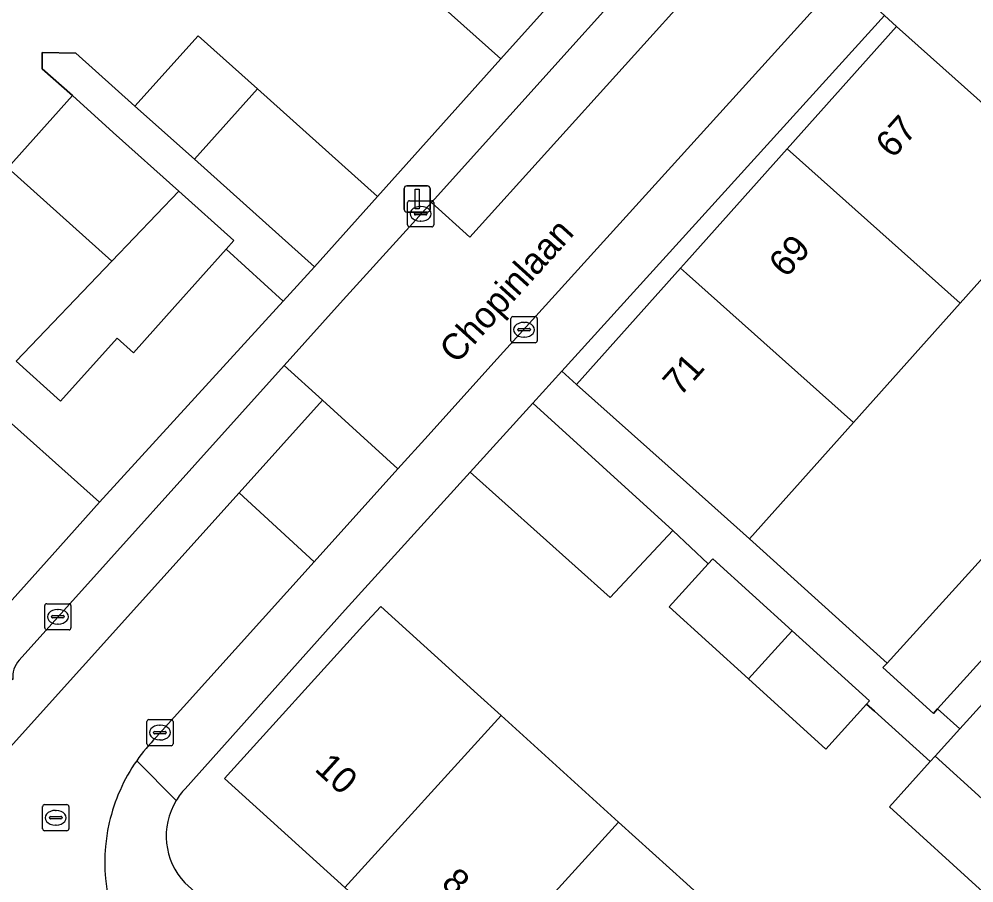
# Model space of a CAD drawing. Extents: x 159039 to 160102, y 381214 to 382524.
# Drawn here: x 159474.48 to 159510.99, y 381737.46 to 381770.5 of the extents above; entities that cross this region are included whole.
import ezdxf

# ---------------------------------------------------------------- set-up
doc = ezdxf.new("R2010")
doc.units = 0
for name, color, linetype in [('IMGEO_Erf', 7, 'Continuous'), ('IMGEO_Kolk', 7, 'Continuous'), ('IMGEO_Lichtmast', 7, 'Continuous'), ('IMGEO_Muur', 7, 'Continuous'), ('IMGEO_Openbare_ruimte_label', 7, 'Continuous'), ('IMGEO_Pand', 7, 'Continuous'), ('IMGEO_Pand_nummerreeks', 7, 'Continuous'), ('IMGEO_Parkeervlak_open', 7, 'Continuous'), ('IMGEO_Rijbaan_lokaal_open', 7, 'Continuous'), ('IMGEO_Rioolput', 7, 'Continuous'), ('IMGEO_Voetpad_open', 7, 'Continuous')]:
    doc.layers.add(name, color=color, linetype=linetype)

msp = doc.modelspace()

# ---------------------------------------------------------------- linework, layer by layer
at = {"layer": 'IMGEO_Erf'}
for points in [[(159473.104, 381756.008), (159477.556, 381752.021), (159484.576, 381759.714), (159482.399, 381761.7), (159480.443, 381759.515), (159478.854, 381757.74), (159478.228, 381758.3), (159476.074, 381755.893), (159474.376, 381757.414), (159478.034, 381761.247), (159474.049, 381764.813), (159476.528, 381767.582), (159475.372, 381768.595), (159475.372, 381769.226), (159476.66, 381769.195), (159478.915, 381767.175), (159481.327, 381769.868), (159483.597, 381767.836), (159488.189, 381763.723), (159492.904, 381768.986), (159488.306, 381773.102)], [(159514.64, 381764.31), (159510.459, 381759.635), (159506.379, 381755.073), (159502.403, 381750.627), (159507.667, 381745.872), (159511.769, 381750.393)], [(159509.318, 381742.104), (159507.182, 381744.033), (159506.883, 381744.297), (159505.329, 381742.584), (159502.372, 381745.267), (159499.336, 381748.022), (159500.832, 381749.671), (159499.476, 381750.946), (159497.085, 381748.384), (159491.728, 381753.174), (159486.95, 381747.912), (159480.833, 381741.064)], [(159513.699, 381748.642), (159509.601, 381744.126), (159510.451, 381743.358), (159511.45, 381744.464)], [(159480.82, 381737.463), (159502.646, 381717.838), (159502.874, 381717.633), (159518.037, 381734.347), (159517.34, 381734.98), (159515.696, 381733.168), (159511.345, 381737.115), (159507.754, 381740.373), (159509.318, 381742.104)]]:
    msp.add_lwpolyline(points, dxfattribs=at)
for points in [[(159503.851, 381765.543), (159508.032, 381770.22), (159507.563, 381770.646), (159495.232, 381757.035), (159495.792, 381756.528), (159499.772, 381760.98), (159500, 381761.235)], [(159500, 381737.435), (159501.89, 381735.72), (159506.379, 381731.646), (159510.791, 381727.642), (159508.175, 381724.757), (159504.815, 381721.053), (159500.401, 381725.062), (159500, 381725.426), (159495.913, 381729.138), (159491.425, 381733.214), (159486.938, 381737.289), (159482.343, 381741.462), (159487.631, 381747.293), (159488.31, 381748.041), (159492.014, 381744.682), (159492.91, 381743.865), (159497.399, 381739.792)]]:
    msp.add_lwpolyline(points, close=True, dxfattribs=at)
for centre, radius, start, end in [((159482.763, 381739.231), 2.662, 136.4807, 148.7743), ((159482.726, 381739.256), 2.617, 148.8194, 223.2573)]:
    msp.add_arc(centre, radius, start, end, dxfattribs=at)
at = {"layer": 'IMGEO_Kolk'}
for p, q in [((159489.336, 381762.629), (159489.336, 381763.481)), ((159489.411, 381763.555), (159490.263, 381763.555)), ((159490.337, 381763.481), (159490.337, 381762.629)), ((159489.824, 381763.335), (159489.849, 381763.335)), ((159489.595, 381763.049), (159489.595, 381763.061)), ((159490.033, 381763.012), (159489.635, 381763.012)), ((159489.638, 381763.098), (159490.036, 381763.098)), ((159489.847, 381762.775), (159489.822, 381762.775)), ((159490.079, 381763.061), (159490.079, 381763.049)), ((159490.263, 381762.555), (159489.411, 381762.555)), ((159493.364, 381759.122), (159494.216, 381759.122)), ((159493.289, 381758.196), (159493.289, 381759.048)), ((159493.777, 381758.902), (159493.802, 381758.902)), ((159494.29, 381759.048), (159494.29, 381758.196)), ((159493.548, 381758.616), (159493.548, 381758.628)), ((159493.986, 381758.579), (159493.588, 381758.579)), ((159493.591, 381758.665), (159493.989, 381758.665)), ((159494.032, 381758.628), (159494.032, 381758.616)), ((159494.216, 381758.122), (159493.364, 381758.122)), ((159493.8, 381758.342), (159493.775, 381758.342)), ((159475.541, 381748.143), (159476.393, 381748.143)), ((159475.466, 381747.217), (159475.466, 381748.069)), ((159475.954, 381747.923), (159475.979, 381747.923)), ((159476.467, 381748.069), (159476.467, 381747.217)), ((159475.725, 381747.637), (159475.725, 381747.649)), ((159476.163, 381747.6), (159475.765, 381747.6)), ((159475.768, 381747.686), (159476.166, 381747.686)), ((159476.209, 381747.649), (159476.209, 381747.637)), ((159476.393, 381747.143), (159475.541, 381747.143)), ((159475.977, 381747.363), (159475.952, 381747.363)), ((159479.368, 381742.786), (159479.368, 381743.638)), ((159479.443, 381743.712), (159480.295, 381743.712)), ((159479.856, 381743.492), (159479.881, 381743.492)), ((159480.369, 381743.638), (159480.369, 381742.786)), ((159479.627, 381743.206), (159479.627, 381743.218)), ((159480.065, 381743.169), (159479.667, 381743.169)), ((159479.67, 381743.255), (159480.068, 381743.255)), ((159480.111, 381743.218), (159480.111, 381743.206)), ((159480.295, 381742.712), (159479.443, 381742.712)), ((159479.879, 381742.932), (159479.854, 381742.932))]:
    msp.add_line(p, q, dxfattribs=at)
for points in [[(159489.336, 381762.629), (159489.336, 381763.481)], [(159489.411, 381763.555), (159490.263, 381763.555)], [(159490.337, 381763.481), (159490.337, 381762.629)], [(159490.263, 381762.555), (159489.411, 381762.555)], [(159493.364, 381759.122), (159494.216, 381759.122)], [(159493.289, 381758.196), (159493.289, 381759.048)], [(159494.29, 381759.048), (159494.29, 381758.196)], [(159494.216, 381758.122), (159493.364, 381758.122)], [(159475.541, 381748.143), (159476.393, 381748.143)], [(159475.466, 381747.217), (159475.466, 381748.069)], [(159476.467, 381748.069), (159476.467, 381747.217)], [(159476.393, 381747.143), (159475.541, 381747.143)], [(159479.368, 381742.786), (159479.368, 381743.638)], [(159479.443, 381743.712), (159480.295, 381743.712)], [(159480.369, 381743.638), (159480.369, 381742.786)], [(159480.295, 381742.712), (159479.443, 381742.712)]]:
    msp.add_lwpolyline(points, dxfattribs=at)
for centre, radius, start, end in [((159489.413, 381763.479), 0.0765, 91.552, 178.448), ((159489.413, 381763.479), 0.0765, 91.552, 178.448), ((159490.261, 381763.479), 0.0765, 1.552, 88.448), ((159490.261, 381763.479), 0.0765, 1.552, 88.448), ((159489.635, 381763.058), 0.0403, 85.8775, 175.7526), ((159489.632, 381763.048), 0.0366, 178.938, 274.7102), ((159490.036, 381763.055), 0.043, 264.8664, 352.4533), ((159490.04, 381763.06), 0.0386, 1.7309, 96.639), ((159489.413, 381762.631), 0.0765, 181.552, 268.448), ((159489.413, 381762.631), 0.0765, 181.552, 268.448), ((159490.261, 381762.631), 0.0765, 271.552, 358.448), ((159490.261, 381762.631), 0.0765, 271.552, 358.448), ((159493.366, 381759.046), 0.0765, 91.552, 178.448), ((159493.366, 381759.046), 0.0765, 91.552, 178.448), ((159494.214, 381759.046), 0.0765, 1.552, 88.448), ((159494.214, 381759.046), 0.0765, 1.552, 88.448), ((159493.588, 381758.625), 0.0403, 85.8775, 175.7526), ((159493.585, 381758.615), 0.0366, 178.938, 274.7102), ((159493.989, 381758.622), 0.043, 264.8664, 352.4533), ((159493.993, 381758.627), 0.0386, 1.7309, 96.639), ((159493.366, 381758.198), 0.0765, 181.552, 268.448), ((159493.366, 381758.198), 0.0765, 181.552, 268.448), ((159494.214, 381758.198), 0.0765, 271.552, 358.448), ((159494.214, 381758.198), 0.0765, 271.552, 358.448), ((159475.543, 381748.067), 0.0765, 91.552, 178.448), ((159475.543, 381748.067), 0.0765, 91.552, 178.448), ((159476.391, 381748.067), 0.0765, 1.552, 88.448), ((159476.391, 381748.067), 0.0765, 1.552, 88.448), ((159475.765, 381747.646), 0.0403, 85.8775, 175.7526), ((159475.762, 381747.636), 0.0366, 178.938, 274.7102), ((159476.166, 381747.643), 0.043, 264.8664, 352.4533), ((159476.17, 381747.648), 0.0386, 1.7309, 96.639), ((159475.543, 381747.219), 0.0765, 181.552, 268.448), ((159475.543, 381747.219), 0.0765, 181.552, 268.448), ((159476.391, 381747.219), 0.0765, 271.552, 358.448), ((159476.391, 381747.219), 0.0765, 271.552, 358.448), ((159479.445, 381743.636), 0.0765, 91.552, 178.448), ((159479.445, 381743.636), 0.0765, 91.552, 178.448), ((159480.293, 381743.636), 0.0765, 1.552, 88.448), ((159480.293, 381743.636), 0.0765, 1.552, 88.448), ((159479.667, 381743.215), 0.0403, 85.8775, 175.7526), ((159479.664, 381743.205), 0.0366, 178.938, 274.7102), ((159480.068, 381743.212), 0.043, 264.8664, 352.4533), ((159480.072, 381743.217), 0.0386, 1.7309, 96.639), ((159479.445, 381742.788), 0.0765, 181.552, 268.448), ((159479.445, 381742.788), 0.0765, 181.552, 268.448), ((159480.293, 381742.788), 0.0765, 271.552, 358.448), ((159480.293, 381742.788), 0.0765, 271.552, 358.448)]:
    msp.add_arc(centre, radius, start, end, dxfattribs=at)
for centre, major_axis, ratio, start_param, end_param in [((159489.823, 381763.055), (-0.387, 0.002), 0.722429, 4.712389, 7.853982), ((159489.848, 381763.055), (-0.39, 0.002), 0.717154, 1.570796, 4.712389), ((159493.776, 381758.622), (-0.387, 0.002), 0.722429, 4.712389, 7.853982), ((159493.801, 381758.622), (-0.39, 0.002), 0.717154, 1.570796, 4.712389), ((159475.953, 381747.643), (-0.387, 0.002), 0.722429, 4.712389, 7.853982), ((159475.978, 381747.643), (-0.39, 0.002), 0.717154, 1.570796, 4.712389), ((159479.855, 381743.212), (-0.387, 0.002), 0.722429, 4.712389, 7.853982), ((159479.88, 381743.212), (-0.39, 0.002), 0.717154, 1.570796, 4.712389)]:
    msp.add_ellipse(centre, major_axis=major_axis, ratio=ratio, start_param=start_param, end_param=end_param, dxfattribs=at)
at = {"layer": 'IMGEO_Lichtmast'}
for p, q in [((159489.205, 381763.223), (159489.205, 381764.023)), ((159489.205, 381764.023), (159489.205, 381763.223)), ((159489.305, 381764.123), (159490.095, 381764.123)), ((159490.095, 381764.123), (159489.305, 381764.123)), ((159490.195, 381764.023), (159490.195, 381763.223)), ((159490.195, 381763.223), (159490.195, 381764.023)), ((159490.095, 381763.123), (159489.305, 381763.123)), ((159489.305, 381763.123), (159490.095, 381763.123))]:
    msp.add_line(p, q, dxfattribs=at)
msp.add_lwpolyline([(159489.625, 381763.998), (159489.775, 381763.998), (159489.775, 381763.248), (159489.625, 381763.248), (159489.625, 381763.998)], dxfattribs=at)
for centre, start, end in [((159489.305, 381764.023), 90, 180), ((159489.305, 381764.023), 90, 180), ((159490.095, 381764.023), 0, 90), ((159490.095, 381764.023), 360, 90), ((159489.305, 381763.223), 180, 270), ((159489.305, 381763.223), 180, 270), ((159490.095, 381763.223), 270, 0), ((159490.095, 381763.223), 270, 0)]:
    msp.add_arc(centre, 0.1, start, end, dxfattribs=at)
at = {"layer": 'IMGEO_Muur'}
for points in [[(159488.189, 381763.723), (159492.904, 381768.986)], [(159486.95, 381747.912), (159491.728, 381753.174)]]:
    msp.add_lwpolyline(points, dxfattribs=at)
at = {"layer": 'IMGEO_Pand'}
for points in [[(159493.329, 381778.719), (159488.306, 381773.102), (159492.904, 381768.986), (159497.93, 381774.598)], [(159510.459, 381759.635), (159514.64, 381764.31), (159508.032, 381770.22), (159503.851, 381765.543)], [(159483.597, 381767.836), (159481.327, 381769.868), (159478.915, 381767.175), (159481.187, 381765.141)], [(159480.589, 381763.924), (159478.083, 381766.168), (159476.528, 381767.582), (159474.049, 381764.813), (159478.034, 381761.247)], [(159483.597, 381767.836), (159481.187, 381765.141), (159485.777, 381761.03), (159488.189, 381763.723)], [(159499.772, 381760.98), (159500, 381760.777), (159506.379, 381755.073), (159510.459, 381759.635), (159503.851, 381765.543), (159500, 381761.235)], [(159480.443, 381759.515), (159482.399, 381761.7), (159482.699, 381762.035), (159480.589, 381763.924), (159478.034, 381761.247), (159474.376, 381757.414), (159476.074, 381755.893), (159478.228, 381758.3), (159478.854, 381757.74)], [(159499.772, 381760.98), (159495.792, 381756.528), (159500, 381752.772), (159502.403, 381750.627), (159506.379, 381755.073), (159500, 381760.777)], [(159467.847, 381750.448), (159468.35, 381750), (159472.466, 381746.336), (159475.747, 381750), (159477.556, 381752.021), (159473.104, 381756.008)], [(159494.123, 381755.811), (159491.728, 381753.174), (159497.085, 381748.384), (159499.476, 381750.946)], [(159507.667, 381745.872), (159507.507, 381745.696), (159509.437, 381743.945), (159509.601, 381744.126), (159513.699, 381748.642), (159511.769, 381750.393)], [(159504.041, 381747.106), (159501.005, 381749.861), (159500.832, 381749.671), (159499.336, 381748.022), (159502.372, 381745.267), (159503.89, 381746.94)], [(159486.938, 381737.289), (159492.91, 381743.865), (159492.014, 381744.682), (159488.31, 381748.041), (159487.631, 381747.293), (159482.343, 381741.462)], [(159504.041, 381747.106), (159503.89, 381746.94), (159502.372, 381745.267), (159505.329, 381742.584), (159506.883, 381744.297), (159506.998, 381744.424)], [(159511.45, 381744.464), (159510.451, 381743.358), (159509.501, 381742.306), (159513.1, 381739.048), (159514.004, 381738.229), (159515.96, 381740.38)], [(159486.938, 381737.289), (159491.425, 381733.214), (159497.399, 381739.792), (159492.91, 381743.865)], [(159509.501, 381742.306), (159509.318, 381742.104), (159507.754, 381740.373), (159511.345, 381737.115), (159513.1, 381739.048)], [(159495.913, 381729.138), (159500, 381733.639), (159501.89, 381735.72), (159500, 381737.435), (159497.399, 381739.792), (159491.425, 381733.214)]]:
    msp.add_lwpolyline(points, close=True, dxfattribs=at)
at = {"layer": 'IMGEO_Parkeervlak_open'}
msp.add_lwpolyline([(159502.12, 381776.684), (159490.252, 381763.489), (159491.718, 381762.164), (159503.595, 381775.326)], close=True, dxfattribs=at)
for points in [[(159491.728, 381753.174), (159494.123, 381755.811), (159495.232, 381757.035), (159507.563, 381770.646), (159505.968, 381772.09), (159492.635, 381757.366), (159490.12, 381754.579), (159488.97, 381753.299), (159485.771, 381749.749), (159479.731, 381743.038)], [(159473.916, 381742.401), (159482.892, 381752.378), (159486.087, 381755.923), (159484.621, 381757.257), (159474.485, 381745.981)], [(159480.833, 381741.064), (159486.95, 381747.912), (159491.728, 381753.174)], [(159480.487, 381740.611), (159478.982, 381742.137)], [(159478.982, 381742.137), (159480.487, 381740.611)], [(159520.7, 381701.662), (159506.109, 381714.55), (159506.025, 381714.688), (159505.874, 381714.936), (159502.874, 381717.633), (159502.646, 381717.838), (159480.82, 381737.463)]]:
    msp.add_lwpolyline(points, dxfattribs=at)
for centre, radius, start, end in [((159475.227, 381745.331), 0.987, 138.7512, 185.0331), ((159484.513, 381738.301), 6.731, 135.2701, 145.2565), ((159484.548, 381738.255), 6.787, 145.1068, 167.1074), ((159482.763, 381739.231), 2.662, 136.4807, 148.7743), ((159482.726, 381739.256), 2.617, 148.8194, 223.2573), ((159484.577, 381738.242), 6.817, 167.0525, 208.4511)]:
    msp.add_arc(centre, radius, start, end, dxfattribs=at)
at = {"layer": 'IMGEO_Rijbaan_lokaal_open'}
for points in [[(159503.595, 381775.326), (159491.718, 381762.164), (159490.252, 381763.489), (159489.416, 381762.559), (159486.874, 381759.764), (159484.621, 381757.257), (159486.087, 381755.923), (159488.97, 381753.299), (159490.12, 381754.579), (159492.635, 381757.366), (159505.968, 381772.09)], [(159479.731, 381743.038), (159485.771, 381749.749), (159482.892, 381752.378), (159473.916, 381742.401)]]:
    msp.add_lwpolyline(points, dxfattribs=at)
msp.add_lwpolyline([(159482.892, 381752.378), (159485.771, 381749.749), (159488.97, 381753.299), (159486.087, 381755.923)], close=True, dxfattribs=at)
for centre, radius, start, end in [((159484.513, 381738.301), 6.731, 135.2701, 145.2565), ((159484.548, 381738.255), 6.787, 145.1068, 167.1074), ((159484.577, 381738.242), 6.817, 167.0525, 208.4511)]:
    msp.add_arc(centre, radius, start, end, dxfattribs=at)
at = {"layer": 'IMGEO_Rioolput'}
for p, q in [((159475.386, 381739.53), (159475.386, 381740.382)), ((159475.461, 381740.456), (159476.313, 381740.456)), ((159475.874, 381740.236), (159475.899, 381740.236)), ((159476.387, 381740.382), (159476.387, 381739.53)), ((159475.645, 381739.95), (159475.645, 381739.962)), ((159476.083, 381739.913), (159475.685, 381739.913)), ((159475.688, 381739.999), (159476.086, 381739.999)), ((159476.129, 381739.962), (159476.129, 381739.95)), ((159476.313, 381739.456), (159475.461, 381739.456)), ((159475.897, 381739.676), (159475.872, 381739.676))]:
    msp.add_line(p, q, dxfattribs=at)
for points in [[(159475.386, 381739.53), (159475.386, 381740.382)], [(159475.461, 381740.456), (159476.313, 381740.456)], [(159476.387, 381740.382), (159476.387, 381739.53)], [(159476.313, 381739.456), (159475.461, 381739.456)]]:
    msp.add_lwpolyline(points, dxfattribs=at)
for centre, radius, start, end in [((159475.463, 381740.38), 0.0765, 91.552, 178.448), ((159475.463, 381740.38), 0.0765, 91.552, 178.448), ((159476.311, 381740.38), 0.0765, 1.552, 88.448), ((159476.311, 381740.38), 0.0765, 1.552, 88.448), ((159475.685, 381739.959), 0.0403, 85.8775, 175.7526), ((159475.682, 381739.949), 0.0366, 178.938, 274.7102), ((159476.086, 381739.956), 0.043, 264.8664, 352.4533), ((159476.09, 381739.961), 0.0386, 1.7309, 96.639), ((159475.463, 381739.532), 0.0765, 181.552, 268.448), ((159475.463, 381739.532), 0.0765, 181.552, 268.448), ((159476.311, 381739.532), 0.0765, 271.552, 358.448), ((159476.311, 381739.532), 0.0765, 271.552, 358.448)]:
    msp.add_arc(centre, radius, start, end, dxfattribs=at)
for centre, major_axis, ratio, start_param, end_param in [((159475.873, 381739.956), (-0.387, 0.002), 0.722429, 4.712389, 7.853982), ((159475.898, 381739.956), (-0.39, 0.002), 0.717154, 1.570796, 4.712389)]:
    msp.add_ellipse(centre, major_axis=major_axis, ratio=ratio, start_param=start_param, end_param=end_param, dxfattribs=at)
at = {"layer": 'IMGEO_Voetpad_open'}
for points in [[(159531.369, 381820.579), (159535.953, 381816.449), (159530.745, 381810.669), (159525.705, 381805.18), (159523.463, 381802.692), (159522.458, 381801.62), (159520.54, 381799.492), (159520.024, 381798.919), (159515.367, 381793.8), (159510.188, 381788.017), (159507.718, 381785.16), (159505.502, 381782.995), (159504.061, 381781.401), (159502.62, 381779.807), (159500.688, 381777.572), (159497.93, 381774.598), (159492.904, 381768.986), (159488.189, 381763.723), (159485.777, 381761.03), (159484.576, 381759.714), (159477.556, 381752.021), (159475.747, 381750), (159472.466, 381746.336), (159474.244, 381745.244)], [(159484.621, 381757.257), (159486.874, 381759.764), (159489.416, 381762.559), (159490.252, 381763.489), (159502.12, 381776.684), (159503.057, 381777.726), (159507.773, 381782.961), (159508.977, 381784.292), (159520.178, 381796.676), (159521.088, 381797.682), (159527.126, 381804.363), (159527.763, 381805.071), (159535.61, 381813.79)], [(159511.108, 381777.766), (159505.968, 381772.09), (159507.563, 381770.646), (159508.032, 381770.22), (159514.64, 381764.31), (159514.996, 381764.721), (159517.222, 381767.108), (159514.446, 381769.582)], [(159474.485, 381745.981), (159484.621, 381757.257)]]:
    msp.add_lwpolyline(points, dxfattribs=at)
for points in [[(159481.187, 381765.141), (159478.915, 381767.175), (159476.66, 381769.195), (159475.372, 381769.226), (159475.372, 381768.595), (159476.528, 381767.582), (159478.083, 381766.168), (159480.589, 381763.924), (159482.699, 381762.035), (159482.399, 381761.7), (159484.576, 381759.714), (159485.777, 381761.03)], [(159502.403, 381750.627), (159500, 381752.772), (159495.792, 381756.528), (159495.232, 381757.035), (159494.123, 381755.811), (159499.476, 381750.946), (159500.832, 381749.671), (159501.005, 381749.861), (159504.041, 381747.106), (159506.998, 381744.424), (159506.883, 381744.297), (159507.182, 381744.033), (159509.318, 381742.104), (159509.501, 381742.306), (159510.451, 381743.358), (159509.601, 381744.126), (159509.437, 381743.945), (159507.507, 381745.696), (159507.667, 381745.872)]]:
    msp.add_lwpolyline(points, close=True, dxfattribs=at)
msp.add_arc((159475.227, 381745.331), 0.987, 138.7512, 185.0331, dxfattribs=at)

# ---------------------------------------------------------------- texts
at = {"layer": 'IMGEO_Openbare_ruimte_label'}
msp.add_text('Chopinlaan', height=1, rotation=47.8381, dxfattribs=at).set_placement((159491.207, 381757.278))
at = {"layer": 'IMGEO_Pand_nummerreeks'}
for s, rotation, p in [('67', 48.2048, (159507.886, 381765.136)), ('69', 48.2048, (159503.806, 381760.572)), ('71', 48.2039, (159499.753, 381756.037)), ('10', 317.7544, (159485.742, 381741.779)), ('8', 317.7544, (159490.578, 381737.387))]:
    msp.add_text(s, height=1, rotation=rotation, dxfattribs=at).set_placement(p)

doc.saveas('drawing.dxf')
